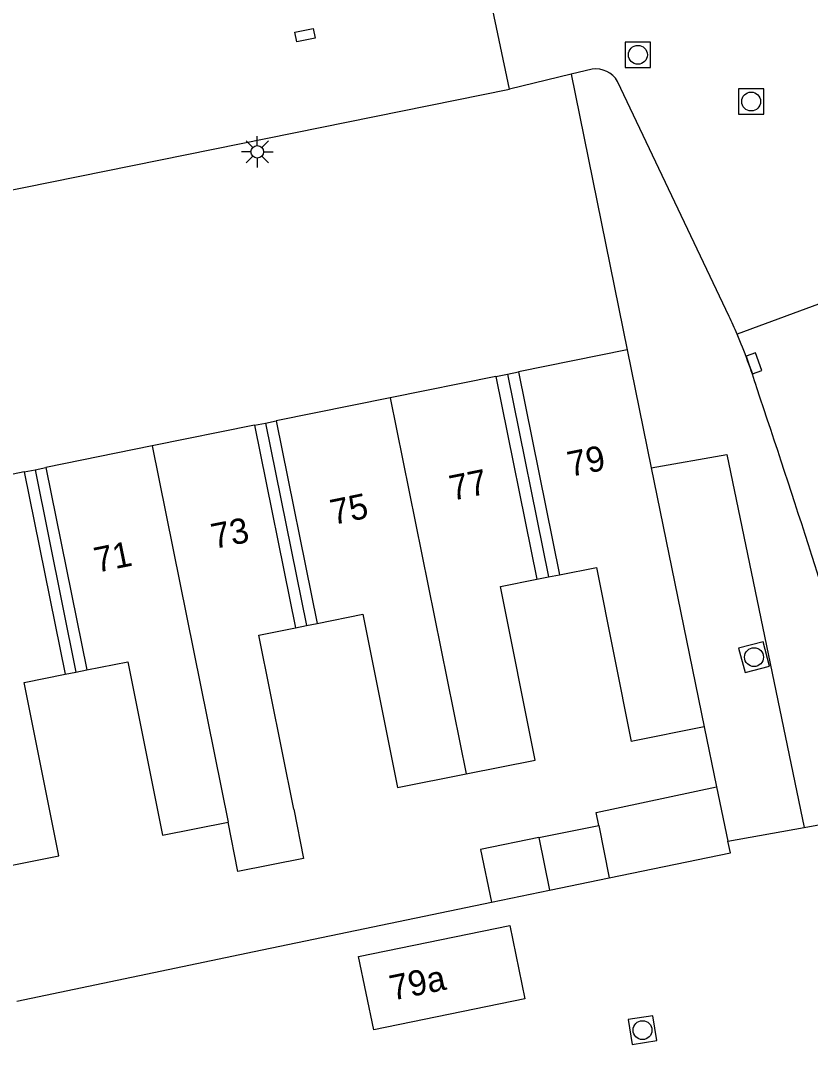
# Model space of a CAD drawing. Extents: x 132994 to 136000, y 393499 to 395512.
# Drawn here: x 133931.43 to 133962.81, y 394354.13 to 394394.8 of the extents above; entities that cross this region are included whole.
import ezdxf

# ---------------------------------------------------------------- set-up
doc = ezdxf.new("R2010")
doc.units = 0
for name, color, linetype in [('gg-afsc-erfafscheiding', 7, 'Continuous'), ('gg-afsc-muur', 7, 'Continuous'), ('gg-anno-huisnummerreeks BGT', 7, 'Continuous'), ('gg-bbg-bijgebouw', 7, 'Continuous'), ('gg-bbg-gedigitaliseerde bebouwing', 7, 'Continuous'), ('gg-bbg-gedigitaliseerde bebouwing onder overbouw', 7, 'Continuous'), ('gg-bbg-gedigitaliseerde bijgebouw', 7, 'Continuous'), ('gg-bbg-gedigitaliseerde overbouw', 7, 'Continuous'), ('gg-bbg-hoofdgebouw', 7, 'Continuous'), ('gg-bbg-luifel en loopbrug', 7, 'Continuous'), ('gg-bbg-pand overbouw', 7, 'Continuous'), ('gg-bbg-tussenscheiding', 7, 'Continuous'), ('gg-bbg-tussenscheiding niveau 01', 7, 'Continuous'), ('gg-knt-verharding', 7, 'Continuous'), ('gt-symb-kolk', 7, 'Continuous'), ('gt-symb-kolk center center', 7, 'Continuous'), ('gt-symb-lichtmast', 7, 'Continuous'), ('gt-symb-rioolschacht', 7, 'Continuous')]:
    doc.layers.add(name, color=color, linetype=linetype)

# ---------------------------------------------------------------- blocks, each defined once
blk = doc.blocks.new('gt0-LMAST')
at = {"layer": 'gt-symb-lichtmast'}
for p, q in [((-0.182, 0.173), (-0.447, 0.438)), ((-0.005, 0.246), (-0.005, 0.621)), ((0.172, 0.173), (0.437, 0.438)), ((-0.255, -0.004), (-0.63, -0.004)), ((-0.182, -0.181), (-0.447, -0.446)), ((-0.005, -0.254), (-0.005, -0.629)), ((0.437, -0.446), (0.172, -0.181)), ((0.245, -0.004), (0.62, -0.004))]:
    blk.add_line(p, q, dxfattribs=at)
blk.add_circle((-0.005, -0.004), 0.25, dxfattribs=at)
blk = doc.blocks.new('gt0-KOLKCC')
at = {"layer": 'gt-symb-kolk center center'}
blk.add_lwpolyline([(-0.375, 0.2), (0.375, 0.2), (0.375, -0.2), (-0.375, -0.2)], close=True, dxfattribs=at)
blk = doc.blocks.new('gt0-RS')
at = {"layer": 'gt-symb-rioolschacht'}
blk.add_lwpolyline([(-0.5, -0.5), (0.5, -0.5), (0.5, 0.5), (-0.5, 0.5)], close=True, dxfattribs=at)
blk.add_circle((0, 0), 0.375, dxfattribs=at)
blk = doc.blocks.new('gt0-KOLK')
at = {"layer": 'gt-symb-kolk'}
blk.add_lwpolyline([(0, 0), (0.375, 0), (0.375, 0.4), (-0.375, 0.4), (-0.375, 0), (0, 0)], dxfattribs=at)

msp = doc.modelspace()

# ---------------------------------------------------------------- linework, layer by layer
at = {"layer": 'gg-afsc-erfafscheiding'}
for p, q in [((133962.555, 394362.754), (133963.562, 394362.935)), ((133959.531, 394362.212), (133962.555, 394362.754))]:
    msp.add_line(p, q, dxfattribs=at)
for points in [[(133956.489, 394377.028), (133959.49, 394377.562), (133962.555, 394362.754)], [(133931.289, 394355.86), (133940.717, 394357.825), (133950.136, 394359.788)]]:
    msp.add_lwpolyline(points, dxfattribs=at)
at = {"layer": 'gg-afsc-muur'}
msp.add_line((133958.59, 394366.75), (133959.08, 394364.36), dxfattribs=at)
at = {"layer": 'gg-bbg-bijgebouw'}
for p in [(133959.08, 394364.36), (133959.63, 394361.74)]:
    msp.add_line(p, (133959.531, 394362.212), dxfattribs=at)
at = {"layer": 'gg-bbg-gedigitaliseerde bebouwing'}
for points in [[(133952.838, 394372.786), (133954.308, 394373.08), (133955.69, 394366.16)], [(133949.138, 394364.883), (133951.874, 394365.429), (133950.497, 394372.318), (133951.946, 394372.608)], [(133943.22, 394370.855), (133945.029, 394371.216), (133946.402, 394364.337), (133949.138, 394364.883)], [(133942.285, 394363.484), (133940.905, 394370.393), (133942.357, 394370.683)], [(133934.065, 394369.006), (133935.693, 394369.331), (133937.069, 394362.442), (133939.677, 394362.963)], [(133930.234, 394361.078), (133932.955, 394361.621), (133931.579, 394368.51), (133933.202, 394368.834)], [(133942.285, 394363.484), (133942.677, 394361.523), (133940.069, 394361.002), (133939.677, 394362.963)]]:
    msp.add_lwpolyline(points, dxfattribs=at)
at = {"layer": 'gg-bbg-gedigitaliseerde bebouwing onder overbouw'}
for p, q in [((133951.208, 394380.845), (133952.838, 394372.786)), ((133950.316, 394380.664), (133951.946, 394372.608)), ((133940.73, 394378.723), (133942.357, 394370.683)), ((133941.593, 394378.898), (133943.22, 394370.855)), ((133931.576, 394376.869), (133933.202, 394368.834)), ((133932.439, 394377.044), (133934.065, 394369.006))]:
    msp.add_line(p, q, dxfattribs=at)
at = {"layer": 'gg-bbg-gedigitaliseerde bijgebouw'}
for p, q in [((133952.02, 394362.349), (133954.399, 394362.833)), ((133952.02, 394362.349), (133952.443, 394360.267)), ((133954.819, 394360.754), (133959.63, 394361.74)), ((133952.443, 394360.267), (133954.819, 394360.754))]:
    msp.add_line(p, q, dxfattribs=at)
msp.add_lwpolyline([(133954.399, 394362.833), (133954.294, 394363.352), (133959.08, 394364.36)], dxfattribs=at)
at = {"layer": 'gg-bbg-gedigitaliseerde overbouw'}
for p, q in [((133951.946, 394372.608), (133952.403, 394372.699)), ((133952.403, 394372.699), (133952.838, 394372.786)), ((133942.357, 394370.683), (133942.787, 394370.769)), ((133942.787, 394370.769), (133943.22, 394370.855)), ((133933.202, 394368.834), (133933.636, 394368.92)), ((133933.636, 394368.92), (133934.065, 394369.006))]:
    msp.add_line(p, q, dxfattribs=at)
at = {"layer": 'gg-bbg-hoofdgebouw'}
for p, q in [((133955.53, 394381.72), (133951.208, 394380.845)), ((133955.53, 394381.72), (133956.489, 394377.028)), ((133950.316, 394380.664), (133946.119, 394379.815)), ((133946.119, 394379.815), (133941.593, 394378.898)), ((133940.73, 394378.723), (133936.657, 394377.899)), ((133936.657, 394377.899), (133932.439, 394377.044)), ((133931.576, 394376.869), (133927.218, 394375.988)), ((133956.489, 394377.028), (133958.59, 394366.75)), ((133958.59, 394366.75), (133955.69, 394366.16))]:
    msp.add_line(p, q, dxfattribs=at)
msp.add_lwpolyline([(133950.863, 394358.865), (133951.465, 394355.95), (133945.462, 394354.716), (133944.861, 394357.626), (133950.863, 394358.865)], dxfattribs=at)
at = {"layer": 'gg-bbg-luifel en loopbrug'}
msp.add_line((133950.136, 394359.788), (133952.443, 394360.267), dxfattribs=at)
msp.add_lwpolyline([(133952.02, 394362.349), (133949.71, 394361.878), (133950.136, 394359.788)], dxfattribs=at)
at = {"layer": 'gg-bbg-pand overbouw'}
for p, q in [((133950.316, 394380.664), (133950.773, 394380.757)), ((133950.773, 394380.757), (133951.208, 394380.845)), ((133940.73, 394378.723), (133941.161, 394378.811)), ((133941.161, 394378.811), (133941.593, 394378.898)), ((133931.576, 394376.869), (133932.011, 394376.957)), ((133932.011, 394376.957), (133932.439, 394377.044))]:
    msp.add_line(p, q, dxfattribs=at)
at = {"layer": 'gg-bbg-tussenscheiding'}
for p, q in [((133946.119, 394379.815), (133949.138, 394364.883)), ((133936.657, 394377.899), (133939.677, 394362.963)), ((133954.399, 394362.833), (133954.819, 394360.754))]:
    msp.add_line(p, q, dxfattribs=at)
at = {"layer": 'gg-bbg-tussenscheiding niveau 01'}
for p, q in [((133950.773, 394380.757), (133952.403, 394372.699)), ((133941.161, 394378.811), (133942.787, 394370.769)), ((133932.011, 394376.957), (133933.636, 394368.92))]:
    msp.add_line(p, q, dxfattribs=at)
at = {"layer": 'gg-knt-verharding'}
for p, q in [((133950.852, 394392.062), (133949.337, 394399.338)), ((133953.299, 394392.661), (133950.852, 394392.062)), ((133954.14, 394392.867), (133953.299, 394392.661)), ((133953.299, 394392.661), (133955.53, 394381.72)), ((133959.582, 394383.046), (133955.149, 394392.377)), ((133904.297, 394382.665), (133950.852, 394392.062)), ((133964.012, 394383.866), (133959.896, 394382.342))]:
    msp.add_line(p, q, dxfattribs=at)
for centre, radius, start, end in [((133954.27, 394391.85), 1.025, 30.9267, 97.2682), ((133938.186, 394373.081), 23.603, 23.1023, 24.9736), ((133938.605, 394373.296), 23.133, 17.3954, 23.0194), ((133384.93, 394187.403), 607.176, 17.191885, 18.514817)]:
    msp.add_arc(centre, radius, start, end, dxfattribs=at)

# ---------------------------------------------------------------- block references
at = {"layer": 'gt-symb-kolk', "rotation": -70.32989163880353}
msp.add_blockref('gt0-KOLK', (133960.378, 394381.111), dxfattribs=at)
at = {"layer": 'gt-symb-kolk center center', "rotation": 11.224468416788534}
msp.add_blockref('gt0-KOLKCC', (133942.732, 394394.212), dxfattribs=at)
at = {"layer": 'gt-symb-lichtmast'}
msp.add_blockref('gt0-LMAST', (133940.843, 394389.584), dxfattribs=at)
at = {"layer": 'gt-symb-rioolschacht'}
for p in [(133955.956, 394393.433), (133960.453, 394391.577)]:
    msp.add_blockref('gt0-RS', p, dxfattribs=at)
for p, rotation in [((133960.568, 394369.515), -75.28268885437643), ((133956.139, 394354.705), -81.0839632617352)]:
    msp.add_blockref('gt0-RS', p, dxfattribs=dict(at, rotation=rotation))

# ---------------------------------------------------------------- texts
at = {"layer": 'gg-anno-huisnummerreeks BGT'}
for s, rotation, p in [('79', 11.4, (133953.265, 394376.67)), ('77', 11.4, (133948.577, 394375.721)), ('75', 11.5, (133943.849, 394374.763)), ('73', 11.4, (133939.117, 394373.806)), ('71', 11.5, (133934.466, 394372.863)), ('79a', 11.7, (133946.207, 394355.872))]:
    msp.add_text(s, height=1, rotation=rotation, dxfattribs=at).set_placement(p)

doc.saveas('drawing.dxf')
